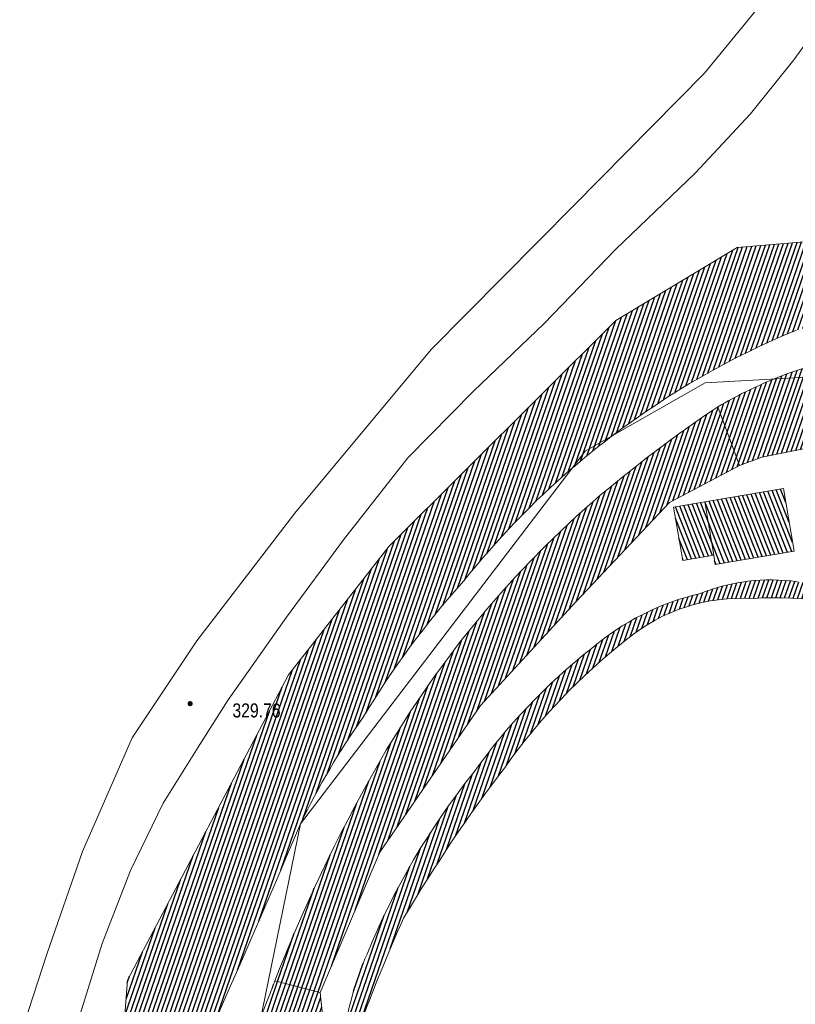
# Model space of a CAD drawing. Header units: metres. Extents: x 345144 to 348639, y 5629211 to 5635235.
# Tile 716 of 1056: x 346451 to 346488, y 5630619 to 5630666. Entities that reach past the tile are written whole.
import ezdxf

# ---------------------------------------------------------------- set-up
doc = ezdxf.new("R2010")
doc.units = ezdxf.units.M
doc.header["$MEASUREMENT"] = 0
for name, color, linetype in [('028 Geländeform', 7, 'Continuous'), ('028 Geländeform Ausg.', 7, 'Continuous'), ('081-083 Topographie', 7, 'Continuous'), ('AX Flurstück', 7, 'Continuous'), ('AX Gebäude', 7, 'Continuous'), ('Definitionslinie', 7, 'Continuous')]:
    doc.layers.add(name, color=color, linetype=linetype)
doc.styles.add('ARIAL', font='arial.ttf', dxfattribs={"height": 1})
pattern_1 = [(250.9552151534, (0, 0), (0.1890527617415, -0.065261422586), [])]
pattern_2 = [(111.5294117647, (0, 0), (-0.186045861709, -0.07339575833), [])]

# ---------------------------------------------------------------- blocks, each defined once
blk = doc.blocks.new('alk_043x_nrw')
h = blk.add_hatch(color=7)
edge = h.paths.add_edge_path(flags=0)
edge.add_arc((0, 0), 1, 180, 360, ccw=False)
edge.add_arc((0, 0), 1, 0, 180, ccw=False)

msp = doc.modelspace()

# ---------------------------------------------------------------- hatches: boundary and pattern name
at = {"layer": '028 Geländeform', "true_color": 0xb27500}
h = msp.add_hatch(dxfattribs=at)
h.set_pattern_fill('_USER', color=44, scale=0.2, angle=250.9552152, style=0, pattern_type=0)
h.set_pattern_definition(pattern_1)
h.paths.add_polyline_path([(346485.449, 5630655.077), (346492.268, 5630655.654), (346492.268, 5630655.654), (346498.075, 5630653.539), (346498.075, 5630653.539), (346497.914, 5630651.973), (346497.914, 5630651.973), (346497.304625, 5630652.021625), (346496.697531, 5630652.044703), (346496.090438, 5630652.067781), (346495.485625, 5630652.065313), (346494.880812, 5630652.062844), (346494.278281, 5630652.034828), (346493.67575, 5630652.006813), (346493.0755, 5630651.95325), (346492.47525, 5630651.899688), (346491.877281, 5630651.820578), (346491.279313, 5630651.741469), (346490.683625, 5630651.636813), (346490.087938, 5630651.532156), (346489.494531, 5630651.401953), (346488.901125, 5630651.27175), (346488.31, 5630651.116), (346488.31, 5630651.116), (346487.715625, 5630650.8695), (346487.131484, 5630650.605188), (346486.547344, 5630650.340875), (346485.973437, 5630650.05875), (346485.399531, 5630649.776625), (346484.835859, 5630649.476688), (346484.272188, 5630649.17675), (346483.71875, 5630648.859), (346483.165313, 5630648.54125), (346482.622109, 5630648.205688), (346482.078906, 5630647.870125), (346481.545937, 5630647.51675), (346481.012969, 5630647.163375), (346480.490234, 5630646.792188), (346479.9675, 5630646.421), (346479.455, 5630646.032), (346479.455, 5630646.032), (346479.333625, 5630645.939875), (346479.212969, 5630645.846859), (346479.092313, 5630645.753844), (346478.972375, 5630645.659937), (346478.852438, 5630645.566031), (346478.733219, 5630645.471234), (346478.614, 5630645.376438), (346478.4955, 5630645.28075), (346478.377, 5630645.185063), (346478.259219, 5630645.088484), (346478.141438, 5630644.991906), (346478.024375, 5630644.894438), (346477.907313, 5630644.796969), (346477.790969, 5630644.698609), (346477.674625, 5630644.60025), (346477.559, 5630644.501), (346477.559, 5630644.501), (346477.200375, 5630644.192625), (346476.849781, 5630643.876547), (346476.499188, 5630643.560469), (346476.156625, 5630643.236688), (346475.814063, 5630642.912906), (346475.479531, 5630642.581422), (346475.145, 5630642.249938), (346474.8185, 5630641.91075), (346474.492, 5630641.571563), (346474.173531, 5630641.224672), (346473.855063, 5630640.877781), (346473.544625, 5630640.523187), (346473.234187, 5630640.168594), (346472.931781, 5630639.806297), (346472.629375, 5630639.444), (346472.335, 5630639.074), (346472.335, 5630639.074), (346471.9945, 5630638.69425), (346471.663672, 5630638.307359), (346471.332844, 5630637.920469), (346471.011688, 5630637.526438), (346470.690531, 5630637.132406), (346470.379047, 5630636.731234), (346470.067563, 5630636.330062), (346469.76575, 5630635.92175), (346469.463938, 5630635.513438), (346469.171797, 5630635.097984), (346468.879656, 5630634.682531), (346468.597188, 5630634.259938), (346468.314719, 5630633.837344), (346468.041922, 5630633.407609), (346467.769125, 5630632.977875), (346467.506, 5630632.541), (346467.506, 5630632.541), (346467.291375, 5630632.236125), (346467.083328, 5630631.927375), (346466.875281, 5630631.618625), (346466.673812, 5630631.306), (346466.472344, 5630630.993375), (346466.277453, 5630630.676875), (346466.082563, 5630630.360375), (346465.89425, 5630630.04), (346465.705938, 5630629.719625), (346465.524203, 5630629.395375), (346465.342469, 5630629.071125), (346465.167313, 5630628.743), (346464.992156, 5630628.414875), (346464.823578, 5630628.082875), (346464.655, 5630627.750875), (346464.493, 5630627.415), (346464.493, 5630627.415), (346464.16225, 5630626.636125), (346463.829609, 5630625.858078), (346463.496969, 5630625.080031), (346463.162438, 5630624.302813), (346462.827906, 5630623.525594), (346462.491484, 5630622.749203), (346462.155063, 5630621.972813), (346461.81675, 5630621.19725), (346461.478438, 5630620.421688), (346461.138234, 5630619.646953), (346460.798031, 5630618.872219), (346460.455938, 5630618.098313), (346460.113844, 5630617.324406), (346459.769859, 5630616.551328), (346459.425875, 5630615.77825), (346459.08, 5630615.006), (346459.08, 5630615.006), (346458.96575, 5630614.752875), (346458.867594, 5630614.496734), (346458.769438, 5630614.240594), (346458.687375, 5630613.981438), (346458.605313, 5630613.722281), (346458.539344, 5630613.460109), (346458.473375, 5630613.197938), (346458.4235, 5630612.93275), (346458.373625, 5630612.667563), (346458.339844, 5630612.399359), (346458.306063, 5630612.131156), (346458.288375, 5630611.859938), (346458.270688, 5630611.588719), (346458.269094, 5630611.314484), (346458.2675, 5630611.04025), (346458.282, 5630610.763), (346458.282, 5630610.763), (346456.434, 5630609.977), (346456.434, 5630609.977), (346455.618, 5630612.362), (346455.618, 5630612.362), (346456.188, 5630619.918), (346456.188, 5630619.918), (346463.925, 5630634.566), (346463.925, 5630634.566), (346468.75, 5630640.744), (346468.75, 5630640.744), (346479.628, 5630651.571), (346479.628, 5630651.571)], flags=0)
h = msp.add_hatch(dxfattribs=at)
h.set_pattern_fill('_USER', color=44, scale=0.2, angle=250.9552152, style=0, pattern_type=0)
h.set_pattern_definition(pattern_1)
h.paths.add_polyline_path([(346487.23, 5630648.769), (346487.5135, 5630648.884125), (346487.799438, 5630648.990313), (346488.085375, 5630649.0965), (346488.37375, 5630649.19375), (346488.662125, 5630649.291), (346488.952938, 5630649.379313), (346489.24375, 5630649.467625), (346489.537, 5630649.547), (346489.83025, 5630649.626375), (346490.125938, 5630649.696812), (346490.421625, 5630649.76725), (346490.71975, 5630649.82875), (346491.017875, 5630649.89025), (346491.318438, 5630649.942813), (346491.619, 5630649.995375), (346491.922, 5630650.039), (346491.922, 5630650.039), (346492.284125, 5630650.08825), (346492.646531, 5630650.128063), (346493.008938, 5630650.167875), (346493.371625, 5630650.19825), (346493.734313, 5630650.228625), (346494.097281, 5630650.249563), (346494.46025, 5630650.2705), (346494.8235, 5630650.282), (346495.18675, 5630650.2935), (346495.550281, 5630650.295563), (346495.913813, 5630650.297625), (346496.277625, 5630650.29025), (346496.641438, 5630650.282875), (346497.005531, 5630650.266063), (346497.369625, 5630650.24925), (346497.734, 5630650.223), (346497.734, 5630650.223), (346497.513, 5630648.079), (346497.513, 5630648.079), (346497.318, 5630646.18), (346497.318, 5630646.18), (346497.244, 5630645.426), (346497.244, 5630645.426), (346491.356, 5630645.664), (346491.356, 5630645.664), (346489.682, 5630645.623), (346489.682, 5630645.623), (346486.645, 5630645.014), (346486.645, 5630645.014), (346485.572, 5630644.607), (346485.572, 5630644.607), (346484.531, 5630647.429), (346484.531, 5630647.429), (346484.693375, 5630647.5255), (346484.857328, 5630647.618813), (346485.021281, 5630647.712125), (346485.186813, 5630647.80225), (346485.352344, 5630647.892375), (346485.519453, 5630647.979313), (346485.686563, 5630648.06625), (346485.85525, 5630648.15), (346486.023938, 5630648.23375), (346486.194203, 5630648.314313), (346486.364469, 5630648.394875), (346486.536313, 5630648.47225), (346486.708156, 5630648.549625), (346486.881578, 5630648.623813), (346487.055, 5630648.698)], flags=0)
h = msp.add_hatch(dxfattribs=at)
h.set_pattern_fill('_USER', color=44, scale=0.2, angle=250.9552152, style=0, pattern_type=0)
h.set_pattern_definition(pattern_1)
h.paths.add_polyline_path([(346484.531, 5630647.429), (346485.572, 5630644.607), (346485.572, 5630644.607), (346482.201, 5630642.837), (346482.201, 5630642.837), (346477.733, 5630638.081), (346477.733, 5630638.081), (346473.135, 5630633.094), (346473.135, 5630633.094), (346468.298, 5630626.062), (346468.298, 5630626.062), (346465.439, 5630619.323), (346465.439, 5630619.323), (346463.265, 5630619.881), (346463.265, 5630619.881), (346463.52075, 5630620.54025), (346463.788297, 5630621.193891), (346464.055844, 5630621.847531), (346464.335188, 5630622.495563), (346464.614531, 5630623.143594), (346464.905672, 5630623.786016), (346465.196812, 5630624.428438), (346465.49975, 5630625.06525), (346465.802687, 5630625.702063), (346466.117422, 5630626.333266), (346466.432156, 5630626.964469), (346466.758687, 5630627.590063), (346467.085219, 5630628.215656), (346467.423547, 5630628.835641), (346467.761875, 5630629.455625), (346468.112, 5630630.07), (346468.112, 5630630.07), (346468.628125, 5630630.980125), (346469.177953, 5630631.862844), (346469.727781, 5630632.745562), (346470.311313, 5630633.600875), (346470.894844, 5630634.456188), (346471.512078, 5630635.284094), (346472.129312, 5630636.112), (346472.78025, 5630636.9125), (346473.431187, 5630637.713), (346474.115828, 5630638.486094), (346474.800469, 5630639.259187), (346475.518812, 5630640.004875), (346476.237156, 5630640.750563), (346476.989203, 5630641.468844), (346477.74125, 5630642.187125), (346478.527, 5630642.878), (346478.527, 5630642.878), (346478.8855, 5630643.184625), (346479.248188, 5630643.485703), (346479.610875, 5630643.786781), (346479.97775, 5630644.082313), (346480.344625, 5630644.377844), (346480.715687, 5630644.667828), (346481.08675, 5630644.957813), (346481.462, 5630645.24225), (346481.83725, 5630645.526688), (346482.216688, 5630645.805578), (346482.596125, 5630646.084469), (346482.97975, 5630646.357813), (346483.363375, 5630646.631156), (346483.751187, 5630646.898953), (346484.139, 5630647.16675)], flags=0)
h = msp.add_hatch(dxfattribs=at)
h.set_pattern_fill('_USER', color=44, scale=0.2, angle=250.9552152, style=0, pattern_type=0)
h.set_pattern_definition(pattern_1)
h.paths.add_polyline_path([(346493.308, 5630637.109), (346492.88075, 5630637.27775), (346492.449609, 5630637.421797), (346492.018469, 5630637.565844), (346491.583438, 5630637.685188), (346491.148406, 5630637.804531), (346490.709484, 5630637.899172), (346490.270563, 5630637.993813), (346489.82775, 5630638.06375), (346489.384938, 5630638.133688), (346488.938234, 5630638.178922), (346488.491531, 5630638.224156), (346488.040938, 5630638.244687), (346487.590344, 5630638.265219), (346487.135859, 5630638.261047), (346486.681375, 5630638.256875), (346486.223, 5630638.228), (346486.223, 5630638.228), (346485.796, 5630638.24975), (346485.380781, 5630638.235266), (346484.965563, 5630638.220781), (346484.562125, 5630638.170062), (346484.158688, 5630638.119344), (346483.767031, 5630638.032391), (346483.375375, 5630637.945437), (346482.9955, 5630637.82225), (346482.615625, 5630637.699062), (346482.247531, 5630637.539641), (346481.879438, 5630637.380219), (346481.523125, 5630637.184563), (346481.166813, 5630636.988906), (346480.822281, 5630636.757016), (346480.47775, 5630636.525125), (346480.145, 5630636.257), (346480.145, 5630636.257), (346479.726875, 5630635.928), (346479.322422, 5630635.585984), (346478.917969, 5630635.243969), (346478.527188, 5630634.888937), (346478.136406, 5630634.533906), (346477.759297, 5630634.165859), (346477.382188, 5630633.797812), (346477.01875, 5630633.41675), (346476.655313, 5630633.035688), (346476.305547, 5630632.641609), (346475.955781, 5630632.247531), (346475.619688, 5630631.840438), (346475.283594, 5630631.433344), (346474.961172, 5630631.013234), (346474.63875, 5630630.593125), (346474.33, 5630630.16), (346474.33, 5630630.16), (346473.998, 5630629.723125), (346473.672625, 5630629.281828), (346473.34725, 5630628.840531), (346473.0285, 5630628.394813), (346472.70975, 5630627.949094), (346472.397625, 5630627.498953), (346472.0855, 5630627.048812), (346471.78, 5630626.59425), (346471.4745, 5630626.139688), (346471.175625, 5630625.680703), (346470.87675, 5630625.221719), (346470.5845, 5630624.758313), (346470.29225, 5630624.294906), (346470.006625, 5630623.827078), (346469.721, 5630623.35925), (346469.442, 5630622.887), (346469.442, 5630622.887), (346469.3065, 5630622.58425), (346469.1735, 5630622.280453), (346469.0405, 5630621.976656), (346468.91, 5630621.671813), (346468.7795, 5630621.366969), (346468.6515, 5630621.061078), (346468.5235, 5630620.755187), (346468.398, 5630620.44825), (346468.2725, 5630620.141312), (346468.1495, 5630619.833328), (346468.0265, 5630619.525344), (346467.906, 5630619.216313), (346467.7855, 5630618.907281), (346467.6675, 5630618.597203), (346467.5495, 5630618.287125), (346467.434, 5630617.976), (346467.434, 5630617.976), (346467.419125, 5630617.77975), (346467.40725, 5630617.583438), (346467.395375, 5630617.387125), (346467.3865, 5630617.19075), (346467.377625, 5630616.994375), (346467.37175, 5630616.797938), (346467.365875, 5630616.6015), (346467.363, 5630616.405), (346467.360125, 5630616.2085), (346467.36025, 5630616.011938), (346467.360375, 5630615.815375), (346467.3635, 5630615.61875), (346467.366625, 5630615.422125), (346467.37275, 5630615.225438), (346467.378875, 5630615.02875), (346467.388, 5630614.832), (346467.388, 5630614.832), (346467.376375, 5630614.361625), (346467.401656, 5630613.903125), (346467.426938, 5630613.444625), (346467.489125, 5630612.998), (346467.551312, 5630612.551375), (346467.650406, 5630612.116625), (346467.7495, 5630611.681875), (346467.8855, 5630611.259), (346468.0215, 5630610.836125), (346468.194406, 5630610.425125), (346468.367312, 5630610.014125), (346468.577125, 5630609.615), (346468.786938, 5630609.215875), (346469.033656, 5630608.828625), (346469.280375, 5630608.441375), (346469.564, 5630608.066), (346469.564, 5630608.066), (346469.854125, 5630607.63), (346470.138984, 5630607.190828), (346470.423844, 5630606.751656), (346470.703438, 5630606.309313), (346470.983031, 5630605.866969), (346471.257359, 5630605.421453), (346471.531687, 5630604.975938), (346471.80075, 5630604.52725), (346472.069813, 5630604.078563), (346472.333609, 5630603.626703), (346472.597406, 5630603.174844), (346472.855938, 5630602.719813), (346473.114469, 5630602.264781), (346473.367734, 5630601.806578), (346473.621, 5630601.348375), (346473.869, 5630600.887), (346473.869, 5630600.887), (346474.111, 5630600.44375), (346474.365828, 5630600.009781), (346474.620656, 5630599.575813), (346474.888313, 5630599.151125), (346475.155969, 5630598.726438), (346475.436453, 5630598.311031), (346475.716938, 5630597.895625), (346476.01025, 5630597.4895), (346476.303563, 5630597.083375), (346476.609703, 5630596.686531), (346476.915844, 5630596.289687), (346477.234813, 5630595.902125), (346477.553781, 5630595.514563), (346477.885578, 5630595.136281), (346478.217375, 5630594.758), (346478.562, 5630594.389), (346478.562, 5630594.389), (346478.234375, 5630594.593375), (346477.921688, 5630594.812859), (346477.609, 5630595.032344), (346477.31125, 5630595.266938), (346477.0135, 5630595.501531), (346476.730688, 5630595.751234), (346476.447875, 5630596.000938), (346476.18, 5630596.26575), (346475.912125, 5630596.530563), (346475.659188, 5630596.810484), (346475.40625, 5630597.090406), (346475.16825, 5630597.385438), (346474.93025, 5630597.680469), (346474.707187, 5630597.990609), (346474.484125, 5630598.30075), (346474.276, 5630598.626), (346474.276, 5630598.626), (346473.860875, 5630599.148), (346473.460047, 5630599.679156), (346473.059219, 5630600.210313), (346472.672688, 5630600.750625), (346472.286156, 5630601.290938), (346471.913922, 5630601.840406), (346471.541687, 5630602.389875), (346471.18375, 5630602.9485), (346470.825812, 5630603.507125), (346470.482172, 5630604.074906), (346470.138531, 5630604.642687), (346469.809188, 5630605.219625), (346469.479844, 5630605.796563), (346469.164797, 5630606.382656), (346468.84975, 5630606.96875), (346468.549, 5630607.564), (346468.549, 5630607.564), (346468.41375, 5630607.79625), (346468.288781, 5630608.032406), (346468.163813, 5630608.268563), (346468.049125, 5630608.508625), (346467.934438, 5630608.748688), (346467.830031, 5630608.992656), (346467.725625, 5630609.236625), (346467.6315, 5630609.4845), (346467.537375, 5630609.732375), (346467.453531, 5630609.984156), (346467.369688, 5630610.235938), (346467.296125, 5630610.491625), (346467.222563, 5630610.747313), (346467.159281, 5630611.006906), (346467.096, 5630611.2665), (346467.043, 5630611.53), (346467.043, 5630611.53), (346466.956375, 5630611.892875), (346466.884594, 5630612.256859), (346466.812813, 5630612.620844), (346466.755875, 5630612.985938), (346466.698938, 5630613.351031), (346466.656844, 5630613.717234), (346466.61475, 5630614.083438), (346466.5875, 5630614.45075), (346466.56025, 5630614.818062), (346466.547844, 5630615.186484), (346466.535438, 5630615.554906), (346466.537875, 5630615.924438), (346466.540313, 5630616.293969), (346466.557594, 5630616.664609), (346466.574875, 5630617.03525), (346466.607, 5630617.407), (346466.607, 5630617.407), (346466.64375, 5630617.650875), (346466.688203, 5630617.892531), (346466.732656, 5630618.134188), (346466.784813, 5630618.373625), (346466.836969, 5630618.613063), (346466.896828, 5630618.850281), (346466.956688, 5630619.0875), (346467.02425, 5630619.3225), (346467.091813, 5630619.5575), (346467.167078, 5630619.790281), (346467.242344, 5630620.023063), (346467.325313, 5630620.253625), (346467.408281, 5630620.484188), (346467.498953, 5630620.712531), (346467.589625, 5630620.940875), (346467.688, 5630621.167), (346467.688, 5630621.167), (346467.929, 5630621.755125), (346468.189391, 5630622.331844), (346468.449781, 5630622.908563), (346468.729563, 5630623.473875), (346469.009344, 5630624.039188), (346469.308516, 5630624.593094), (346469.607688, 5630625.147), (346469.92625, 5630625.6895), (346470.244813, 5630626.232), (346470.582766, 5630626.763094), (346470.920719, 5630627.294188), (346471.278063, 5630627.813875), (346471.635406, 5630628.333563), (346472.012141, 5630628.841844), (346472.388875, 5630629.350125), (346472.785, 5630629.847), (346472.785, 5630629.847), (346473.0855, 5630630.2705), (346473.399266, 5630630.681438), (346473.713031, 5630631.092375), (346474.040063, 5630631.49075), (346474.367094, 5630631.889125), (346474.707391, 5630632.274937), (346475.047688, 5630632.66075), (346475.40125, 5630633.034), (346475.754813, 5630633.40725), (346476.121641, 5630633.767938), (346476.488469, 5630634.128625), (346476.868563, 5630634.47675), (346477.248656, 5630634.824875), (346477.642016, 5630635.160438), (346478.035375, 5630635.496), (346478.442, 5630635.819), (346478.442, 5630635.819), (346478.728625, 5630636.0615), (346479.025047, 5630636.284672), (346479.321469, 5630636.507844), (346479.627688, 5630636.711688), (346479.933906, 5630636.915531), (346480.249922, 5630637.100047), (346480.565938, 5630637.284563), (346480.89175, 5630637.44975), (346481.217563, 5630637.614938), (346481.553172, 5630637.760797), (346481.888781, 5630637.906656), (346482.234188, 5630638.033188), (346482.579594, 5630638.159719), (346482.934797, 5630638.266922), (346483.29, 5630638.374125), (346483.655, 5630638.462), (346483.655, 5630638.462), (346483.939125, 5630638.575), (346484.225594, 5630638.668625), (346484.512063, 5630638.76225), (346484.800875, 5630638.8365), (346485.089688, 5630638.91075), (346485.380844, 5630638.965625), (346485.672, 5630639.0205), (346485.9655, 5630639.056), (346486.259, 5630639.0915), (346486.554844, 5630639.107625), (346486.850688, 5630639.12375), (346487.148875, 5630639.1205), (346487.447063, 5630639.11725), (346487.747594, 5630639.094625), (346488.048125, 5630639.072), (346488.351, 5630639.03), (346488.351, 5630639.03), (346488.859625, 5630639.00925), (346489.354, 5630638.950922), (346489.848375, 5630638.892594), (346490.3285, 5630638.796688), (346490.808625, 5630638.700781), (346491.2745, 5630638.567297), (346491.740375, 5630638.433813), (346492.192, 5630638.26275), (346492.643625, 5630638.091688), (346493.081, 5630637.883047), (346493.518375, 5630637.674406), (346493.9415, 5630637.428188), (346494.364625, 5630637.181969), (346494.7735, 5630636.898172), (346495.182375, 5630636.614375), (346495.577, 5630636.293), (346495.577, 5630636.293), (346495.437875, 5630636.351375), (346495.298078, 5630636.407906), (346495.158281, 5630636.464438), (346495.017813, 5630636.519125), (346494.877344, 5630636.573813), (346494.736203, 5630636.626656), (346494.595063, 5630636.6795), (346494.45325, 5630636.7305), (346494.311438, 5630636.7815), (346494.168953, 5630636.830656), (346494.026469, 5630636.879812), (346493.883312, 5630636.927125), (346493.740156, 5630636.974437), (346493.596328, 5630637.019906), (346493.4525, 5630637.065375)], flags=0)
h = msp.add_hatch(dxfattribs=at)
h.set_pattern_fill('_USER', color=44, scale=0.2, angle=250.9552152, style=0, pattern_type=0)
h.set_pattern_definition(pattern_1)
h.paths.add_polyline_path([(346462.604, 5630618.191), (346462.637125, 5630618.271875), (346462.669984, 5630618.352891), (346462.702844, 5630618.433906), (346462.735438, 5630618.515063), (346462.768031, 5630618.596219), (346462.800359, 5630618.677516), (346462.832688, 5630618.758813), (346462.86475, 5630618.84025), (346462.896812, 5630618.921688), (346462.928609, 5630619.003266), (346462.960406, 5630619.084844), (346462.991938, 5630619.166563), (346463.023469, 5630619.248281), (346463.054734, 5630619.330141), (346463.086, 5630619.412), (346463.117, 5630619.494), (346463.117, 5630619.494), (346463.126, 5630619.51825), (346463.135063, 5630619.542484), (346463.144125, 5630619.566719), (346463.15325, 5630619.590938), (346463.162375, 5630619.615156), (346463.171563, 5630619.639359), (346463.18075, 5630619.663563), (346463.19, 5630619.68775), (346463.19925, 5630619.711938), (346463.208563, 5630619.736109), (346463.217875, 5630619.760281), (346463.22725, 5630619.784438), (346463.236625, 5630619.808594), (346463.246063, 5630619.832734), (346463.2555, 5630619.856875), (346463.265, 5630619.881), (346463.265, 5630619.881), (346465.439, 5630619.323), (346465.439, 5630619.323), (346466.646, 5630607.778), (346466.646, 5630607.778), (346466.889, 5630607.293), (346466.889, 5630607.293), (346463.934, 5630605.491), (346463.934, 5630605.491), (346463.738125, 5630605.77525), (346463.544672, 5630606.061047), (346463.351219, 5630606.346844), (346463.160188, 5630606.634188), (346462.969156, 5630606.921531), (346462.780547, 5630607.210422), (346462.591938, 5630607.499313), (346462.40575, 5630607.78975), (346462.219563, 5630608.080188), (346462.035797, 5630608.372172), (346461.852031, 5630608.664156), (346461.670688, 5630608.957688), (346461.489344, 5630609.251219), (346461.310422, 5630609.546297), (346461.1315, 5630609.841375), (346460.955, 5630610.138), (346460.955, 5630610.138), (346460.944375, 5630610.156), (346460.933766, 5630610.173984), (346460.923156, 5630610.191969), (346460.912563, 5630610.209938), (346460.901969, 5630610.227906), (346460.891391, 5630610.245859), (346460.880813, 5630610.263812), (346460.87025, 5630610.28175), (346460.859687, 5630610.299687), (346460.849141, 5630610.317609), (346460.838594, 5630610.335531), (346460.828063, 5630610.353437), (346460.817531, 5630610.371344), (346460.807016, 5630610.389234), (346460.7965, 5630610.407125), (346460.786, 5630610.425), (346460.786, 5630610.425), (346460.715125, 5630610.601625), (346460.658016, 5630610.779453), (346460.600906, 5630610.957281), (346460.557563, 5630611.136313), (346460.514219, 5630611.315344), (346460.484641, 5630611.495578), (346460.455062, 5630611.675813), (346460.43925, 5630611.85725), (346460.423438, 5630612.038688), (346460.421391, 5630612.221328), (346460.419344, 5630612.403969), (346460.431063, 5630612.587813), (346460.442781, 5630612.771656), (346460.468266, 5630612.956703), (346460.49375, 5630613.14175), (346460.533, 5630613.328), (346460.533, 5630613.328), (346460.547, 5630613.395375), (346460.562813, 5630613.462156), (346460.578625, 5630613.528938), (346460.59625, 5630613.595125), (346460.613875, 5630613.661313), (346460.633313, 5630613.726906), (346460.65275, 5630613.7925), (346460.674, 5630613.8575), (346460.69525, 5630613.9225), (346460.718313, 5630613.986906), (346460.741375, 5630614.051313), (346460.76625, 5630614.115125), (346460.791125, 5630614.178938), (346460.817813, 5630614.242156), (346460.8445, 5630614.305375), (346460.873, 5630614.368), (346460.873, 5630614.368), (346460.99025, 5630614.60275), (346461.105234, 5630614.838547), (346461.220219, 5630615.074344), (346461.332938, 5630615.311188), (346461.445656, 5630615.548031), (346461.556109, 5630615.785922), (346461.666563, 5630616.023813), (346461.77475, 5630616.26275), (346461.882938, 5630616.501688), (346461.988859, 5630616.741672), (346462.094781, 5630616.981656), (346462.198438, 5630617.222688), (346462.302094, 5630617.463719), (346462.403484, 5630617.705797), (346462.504875, 5630617.947875)], flags=0)
at = {"layer": 'AX Gebäude', "true_color": 0x4f4f4f}
h = msp.add_hatch(dxfattribs=at)
h.set_pattern_fill('_USER', color=251, scale=0.2, angle=111.5294118, style=0, pattern_type=0)
h.set_pattern_definition(pattern_2)
h.paths.add_polyline_path([(346483.897, 5630642.869), (346487.675, 5630643.509), (346488.184, 5630640.499), (346484.407, 5630639.859), (346484.33, 5630640.307)], flags=0)
h = msp.add_hatch(dxfattribs=at)
h.set_pattern_fill('_USER', color=251, scale=0.2, angle=111.5294118, style=0, pattern_type=0)
h.set_pattern_definition(pattern_2)
h.paths.add_polyline_path([(346484.33, 5630640.307), (346482.842, 5630640.056), (346482.407, 5630642.616), (346483.897, 5630642.869)], flags=0)

# ---------------------------------------------------------------- linework, layer by layer
at = {"layer": '081-083 Topographie', "color": 7, "linetype": 'Continuous', "lineweight": 5, "flags": 128}
for points in [[(346488.108, 5630668.61), (346483.89, 5630663.435), (346483.89, 5630663.435), (346477.616, 5630657.093), (346477.616, 5630657.093), (346470.759, 5630650.187), (346470.759, 5630650.187), (346464.217, 5630642.333), (346464.217, 5630642.333), (346459.511, 5630636.201), (346459.511, 5630636.201), (346456.406, 5630631.546), (346456.406, 5630631.546), (346454.034, 5630626.096), (346454.034, 5630626.096), (346452.315, 5630621.157), (346452.315, 5630621.157), (346451.014, 5630617.187)], [(346453.533, 5630617.054), (346454.969, 5630621.681), (346454.969, 5630621.681), (346456.334, 5630625.181), (346456.334, 5630625.181), (346457.907, 5630628.408), (346457.907, 5630628.408), (346459.66, 5630631.227), (346459.66, 5630631.227), (346461.02, 5630633.361), (346461.02, 5630633.361), (346463.816, 5630637.331), (346463.816, 5630637.331), (346466.553, 5630641.052), (346466.553, 5630641.052), (346469.648, 5630644.984), (346469.648, 5630644.984), (346472.797, 5630648.186), (346472.797, 5630648.186), (346476.184, 5630651.434), (346476.184, 5630651.434), (346479.615, 5630654.974), (346479.615, 5630654.974), (346483.44, 5630658.64), (346483.44, 5630658.64), (346486.096, 5630661.495), (346486.096, 5630661.495), (346488.176, 5630664.076), (346488.176, 5630664.076), (346490.978, 5630667.949)]]:
    msp.add_lwpolyline(points, dxfattribs=at)
at = {"layer": 'AX Flurstück', "color": 8, "linetype": 'Continuous', "lineweight": 13, "true_color": 0x808080, "flags": 128}
for points in [[(346494.328, 5630571.514), (346476.816, 5630587.594), (346466.066, 5630601.497), (346460.7, 5630608.888), (346464.493, 5630627.415), (346478.167, 5630645.295), (346483.921, 5630648.585), (346493.927, 5630649.139), (346501.673, 5630646.866), (346506.431, 5630644.531), (346509.7, 5630642.492), (346513.1, 5630643.259), (346513.68, 5630649.17), (346514.365, 5630654.953), (346521.147, 5630660.834)], [(346521.147, 5630660.834), (346514.365, 5630654.953), (346513.68, 5630649.17), (346513.1, 5630643.259), (346509.7, 5630642.492), (346506.431, 5630644.531), (346501.673, 5630646.866), (346493.927, 5630649.139), (346483.921, 5630648.585), (346478.167, 5630645.295), (346464.493, 5630627.415), (346460.7, 5630608.888), (346466.066, 5630601.497), (346476.816, 5630587.594), (346494.328, 5630571.514)]]:
    msp.add_lwpolyline(points, dxfattribs=at)
at = {"layer": 'AX Gebäude', "color": 7, "linetype": 'Continuous', "lineweight": 5, "flags": 128}
for points in [[(346483.897, 5630642.869), (346487.675, 5630643.509), (346488.184, 5630640.499), (346484.407, 5630639.859), (346484.33, 5630640.307), (346483.897, 5630642.869)], [(346484.33, 5630640.307), (346482.842, 5630640.056), (346482.407, 5630642.616), (346483.897, 5630642.869), (346484.33, 5630640.307)]]:
    msp.add_lwpolyline(points, dxfattribs=at)
at = {"layer": 'Definitionslinie', "color": 7, "linetype": 'Continuous', "lineweight": 5, "flags": 128}
for points in [[(346483.89, 5630663.435), (346488.108, 5630668.61)], [(346488.176, 5630664.076), (346490.978, 5630667.949)], [(346486.096, 5630661.495), (346488.176, 5630664.076)], [(346477.616, 5630657.093), (346483.89, 5630663.435)], [(346483.44, 5630658.64), (346486.096, 5630661.495)], [(346479.615, 5630654.974), (346483.44, 5630658.64)], [(346470.759, 5630650.187), (346477.616, 5630657.093)], [(346476.184, 5630651.434), (346479.615, 5630654.974)], [(346472.797, 5630648.186), (346476.184, 5630651.434)], [(346464.217, 5630642.333), (346470.759, 5630650.187)], [(346469.648, 5630644.984), (346472.797, 5630648.186)], [(346466.553, 5630641.052), (346469.648, 5630644.984)], [(346459.511, 5630636.201), (346464.217, 5630642.333)], [(346463.816, 5630637.331), (346466.553, 5630641.052)], [(346461.02, 5630633.361), (346463.816, 5630637.331)], [(346456.406, 5630631.546), (346459.511, 5630636.201)], [(346459.66, 5630631.227), (346461.02, 5630633.361)], [(346454.034, 5630626.096), (346456.406, 5630631.546)], [(346457.907, 5630628.408), (346459.66, 5630631.227)], [(346456.334, 5630625.181), (346457.907, 5630628.408)], [(346452.315, 5630621.157), (346454.034, 5630626.096)], [(346454.969, 5630621.681), (346456.334, 5630625.181)], [(346453.533, 5630617.054), (346454.969, 5630621.681)], [(346451.014, 5630617.187), (346452.315, 5630621.157)]]:
    msp.add_lwpolyline(points, dxfattribs=at)
at = {"layer": 'Definitionslinie', "color": 44, "linetype": 'Continuous', "lineweight": 5, "true_color": 0xb27500, "flags": 128}
for points in [[(346485.449, 5630655.077), (346492.268, 5630655.654)], [(346479.628, 5630651.571), (346485.449, 5630655.077)], [(346468.75, 5630640.744), (346479.628, 5630651.571)], [(346479.455, 5630646.032), (346479.9675, 5630646.421), (346480.490234, 5630646.792188), (346481.012969, 5630647.163375), (346481.545937, 5630647.51675), (346482.078906, 5630647.870125), (346482.622109, 5630648.205688), (346483.165313, 5630648.54125), (346483.71875, 5630648.859), (346484.272188, 5630649.17675), (346484.835859, 5630649.476688), (346485.399531, 5630649.776625), (346485.973437, 5630650.05875), (346486.547344, 5630650.340875), (346487.131484, 5630650.605188), (346487.715625, 5630650.8695), (346488.31, 5630651.116)], [(346487.23, 5630648.769), (346487.5135, 5630648.884125), (346487.799438, 5630648.990313), (346488.085375, 5630649.0965), (346488.37375, 5630649.19375), (346488.662125, 5630649.291), (346488.952938, 5630649.379313), (346489.24375, 5630649.467625), (346489.537, 5630649.547), (346489.83025, 5630649.626375), (346490.125938, 5630649.696812), (346490.421625, 5630649.76725), (346490.71975, 5630649.82875), (346491.017875, 5630649.89025), (346491.318438, 5630649.942813), (346491.619, 5630649.995375), (346491.922, 5630650.039)], [(346484.531, 5630647.429), (346484.693375, 5630647.5255), (346484.857328, 5630647.618813), (346485.021281, 5630647.712125), (346485.186813, 5630647.80225), (346485.352344, 5630647.892375), (346485.519453, 5630647.979313), (346485.686563, 5630648.06625), (346485.85525, 5630648.15), (346486.023938, 5630648.23375), (346486.194203, 5630648.314313), (346486.364469, 5630648.394875), (346486.536313, 5630648.47225), (346486.708156, 5630648.549625), (346486.881578, 5630648.623813), (346487.055, 5630648.698), (346487.23, 5630648.769)], [(346478.527, 5630642.878), (346478.8855, 5630643.184625), (346479.248188, 5630643.485703), (346479.610875, 5630643.786781), (346479.97775, 5630644.082313), (346480.344625, 5630644.377844), (346480.715687, 5630644.667828), (346481.08675, 5630644.957813), (346481.462, 5630645.24225), (346481.83725, 5630645.526688), (346482.216688, 5630645.805578), (346482.596125, 5630646.084469), (346482.97975, 5630646.357813), (346483.363375, 5630646.631156), (346483.751187, 5630646.898953), (346484.139, 5630647.16675), (346484.531, 5630647.429)], [(346484.531, 5630647.429), (346485.572, 5630644.607)], [(346484.531, 5630647.429), (346485.572, 5630644.607)], [(346477.559, 5630644.501), (346477.674625, 5630644.60025), (346477.790969, 5630644.698609), (346477.907313, 5630644.796969), (346478.024375, 5630644.894438), (346478.141438, 5630644.991906), (346478.259219, 5630645.088484), (346478.377, 5630645.185063), (346478.4955, 5630645.28075), (346478.614, 5630645.376438), (346478.733219, 5630645.471234), (346478.852438, 5630645.566031), (346478.972375, 5630645.659937), (346479.092313, 5630645.753844), (346479.212969, 5630645.846859), (346479.333625, 5630645.939875), (346479.455, 5630646.032)], [(346486.645, 5630645.014), (346489.682, 5630645.623)], [(346482.201, 5630642.837), (346485.572, 5630644.607)], [(346485.572, 5630644.607), (346486.645, 5630645.014)], [(346472.335, 5630639.074), (346472.629375, 5630639.444), (346472.931781, 5630639.806297), (346473.234187, 5630640.168594), (346473.544625, 5630640.523187), (346473.855063, 5630640.877781), (346474.173531, 5630641.224672), (346474.492, 5630641.571563), (346474.8185, 5630641.91075), (346475.145, 5630642.249938), (346475.479531, 5630642.581422), (346475.814063, 5630642.912906), (346476.156625, 5630643.236688), (346476.499188, 5630643.560469), (346476.849781, 5630643.876547), (346477.200375, 5630644.192625), (346477.559, 5630644.501)], [(346468.112, 5630630.07), (346468.628125, 5630630.980125), (346469.177953, 5630631.862844), (346469.727781, 5630632.745562), (346470.311313, 5630633.600875), (346470.894844, 5630634.456188), (346471.512078, 5630635.284094), (346472.129312, 5630636.112), (346472.78025, 5630636.9125), (346473.431187, 5630637.713), (346474.115828, 5630638.486094), (346474.800469, 5630639.259187), (346475.518812, 5630640.004875), (346476.237156, 5630640.750563), (346476.989203, 5630641.468844), (346477.74125, 5630642.187125), (346478.527, 5630642.878)], [(346477.733, 5630638.081), (346482.201, 5630642.837)], [(346463.925, 5630634.566), (346468.75, 5630640.744)], [(346467.506, 5630632.541), (346467.769125, 5630632.977875), (346468.041922, 5630633.407609), (346468.314719, 5630633.837344), (346468.597188, 5630634.259938), (346468.879656, 5630634.682531), (346469.171797, 5630635.097984), (346469.463938, 5630635.513438), (346469.76575, 5630635.92175), (346470.067563, 5630636.330062), (346470.379047, 5630636.731234), (346470.690531, 5630637.132406), (346471.011688, 5630637.526438), (346471.332844, 5630637.920469), (346471.663672, 5630638.307359), (346471.9945, 5630638.69425), (346472.335, 5630639.074)], [(346483.655, 5630638.462), (346483.939125, 5630638.575), (346484.225594, 5630638.668625), (346484.512063, 5630638.76225), (346484.800875, 5630638.8365), (346485.089688, 5630638.91075), (346485.380844, 5630638.965625), (346485.672, 5630639.0205), (346485.9655, 5630639.056), (346486.259, 5630639.0915), (346486.554844, 5630639.107625), (346486.850688, 5630639.12375), (346487.148875, 5630639.1205), (346487.447063, 5630639.11725), (346487.747594, 5630639.094625), (346488.048125, 5630639.072), (346488.351, 5630639.03)], [(346478.442, 5630635.819), (346478.728625, 5630636.0615), (346479.025047, 5630636.284672), (346479.321469, 5630636.507844), (346479.627688, 5630636.711688), (346479.933906, 5630636.915531), (346480.249922, 5630637.100047), (346480.565938, 5630637.284563), (346480.89175, 5630637.44975), (346481.217563, 5630637.614938), (346481.553172, 5630637.760797), (346481.888781, 5630637.906656), (346482.234188, 5630638.033188), (346482.579594, 5630638.159719), (346482.934797, 5630638.266922), (346483.29, 5630638.374125), (346483.655, 5630638.462)], [(346473.135, 5630633.094), (346477.733, 5630638.081)], [(346480.145, 5630636.257), (346480.47775, 5630636.525125), (346480.822281, 5630636.757016), (346481.166813, 5630636.988906), (346481.523125, 5630637.184563), (346481.879438, 5630637.380219), (346482.247531, 5630637.539641), (346482.615625, 5630637.699062), (346482.9955, 5630637.82225), (346483.375375, 5630637.945437), (346483.767031, 5630638.032391), (346484.158688, 5630638.119344), (346484.562125, 5630638.170062), (346484.965563, 5630638.220781), (346485.380781, 5630638.235266), (346485.796, 5630638.24975), (346486.223, 5630638.228)], [(346486.223, 5630638.228), (346486.681375, 5630638.256875), (346487.135859, 5630638.261047), (346487.590344, 5630638.265219), (346488.040938, 5630638.244687), (346488.491531, 5630638.224156), (346488.938234, 5630638.178922), (346489.384938, 5630638.133688), (346489.82775, 5630638.06375), (346490.270563, 5630637.993813), (346490.709484, 5630637.899172), (346491.148406, 5630637.804531), (346491.583438, 5630637.685188), (346492.018469, 5630637.565844), (346492.449609, 5630637.421797), (346492.88075, 5630637.27775), (346493.308, 5630637.109)], [(346474.33, 5630630.16), (346474.63875, 5630630.593125), (346474.961172, 5630631.013234), (346475.283594, 5630631.433344), (346475.619688, 5630631.840438), (346475.955781, 5630632.247531), (346476.305547, 5630632.641609), (346476.655313, 5630633.035688), (346477.01875, 5630633.41675), (346477.382188, 5630633.797812), (346477.759297, 5630634.165859), (346478.136406, 5630634.533906), (346478.527188, 5630634.888937), (346478.917969, 5630635.243969), (346479.322422, 5630635.585984), (346479.726875, 5630635.928), (346480.145, 5630636.257)], [(346472.785, 5630629.847), (346473.0855, 5630630.2705), (346473.399266, 5630630.681438), (346473.713031, 5630631.092375), (346474.040063, 5630631.49075), (346474.367094, 5630631.889125), (346474.707391, 5630632.274937), (346475.047688, 5630632.66075), (346475.40125, 5630633.034), (346475.754813, 5630633.40725), (346476.121641, 5630633.767938), (346476.488469, 5630634.128625), (346476.868563, 5630634.47675), (346477.248656, 5630634.824875), (346477.642016, 5630635.160438), (346478.035375, 5630635.496), (346478.442, 5630635.819)], [(346456.188, 5630619.918), (346463.925, 5630634.566)], [(346468.298, 5630626.062), (346473.135, 5630633.094)], [(346464.493, 5630627.415), (346464.655, 5630627.750875), (346464.823578, 5630628.082875), (346464.992156, 5630628.414875), (346465.167313, 5630628.743), (346465.342469, 5630629.071125), (346465.524203, 5630629.395375), (346465.705938, 5630629.719625), (346465.89425, 5630630.04), (346466.082563, 5630630.360375), (346466.277453, 5630630.676875), (346466.472344, 5630630.993375), (346466.673812, 5630631.306), (346466.875281, 5630631.618625), (346467.083328, 5630631.927375), (346467.291375, 5630632.236125), (346467.506, 5630632.541)], [(346463.265, 5630619.881), (346463.52075, 5630620.54025), (346463.788297, 5630621.193891), (346464.055844, 5630621.847531), (346464.335188, 5630622.495563), (346464.614531, 5630623.143594), (346464.905672, 5630623.786016), (346465.196812, 5630624.428438), (346465.49975, 5630625.06525), (346465.802687, 5630625.702063), (346466.117422, 5630626.333266), (346466.432156, 5630626.964469), (346466.758687, 5630627.590063), (346467.085219, 5630628.215656), (346467.423547, 5630628.835641), (346467.761875, 5630629.455625), (346468.112, 5630630.07)], [(346469.442, 5630622.887), (346469.721, 5630623.35925), (346470.006625, 5630623.827078), (346470.29225, 5630624.294906), (346470.5845, 5630624.758313), (346470.87675, 5630625.221719), (346471.175625, 5630625.680703), (346471.4745, 5630626.139688), (346471.78, 5630626.59425), (346472.0855, 5630627.048812), (346472.397625, 5630627.498953), (346472.70975, 5630627.949094), (346473.0285, 5630628.394813), (346473.34725, 5630628.840531), (346473.672625, 5630629.281828), (346473.998, 5630629.723125), (346474.33, 5630630.16)], [(346467.688, 5630621.167), (346467.929, 5630621.755125), (346468.189391, 5630622.331844), (346468.449781, 5630622.908563), (346468.729563, 5630623.473875), (346469.009344, 5630624.039188), (346469.308516, 5630624.593094), (346469.607688, 5630625.147), (346469.92625, 5630625.6895), (346470.244813, 5630626.232), (346470.582766, 5630626.763094), (346470.920719, 5630627.294188), (346471.278063, 5630627.813875), (346471.635406, 5630628.333563), (346472.012141, 5630628.841844), (346472.388875, 5630629.350125), (346472.785, 5630629.847)], [(346459.08, 5630615.006), (346459.425875, 5630615.77825), (346459.769859, 5630616.551328), (346460.113844, 5630617.324406), (346460.455938, 5630618.098313), (346460.798031, 5630618.872219), (346461.138234, 5630619.646953), (346461.478438, 5630620.421688), (346461.81675, 5630621.19725), (346462.155063, 5630621.972813), (346462.491484, 5630622.749203), (346462.827906, 5630623.525594), (346463.162438, 5630624.302813), (346463.496969, 5630625.080031), (346463.829609, 5630625.858078), (346464.16225, 5630626.636125), (346464.493, 5630627.415)], [(346465.439, 5630619.323), (346468.298, 5630626.062)], [(346467.434, 5630617.976), (346467.5495, 5630618.287125), (346467.6675, 5630618.597203), (346467.7855, 5630618.907281), (346467.906, 5630619.216313), (346468.0265, 5630619.525344), (346468.1495, 5630619.833328), (346468.2725, 5630620.141312), (346468.398, 5630620.44825), (346468.5235, 5630620.755187), (346468.6515, 5630621.061078), (346468.7795, 5630621.366969), (346468.91, 5630621.671813), (346469.0405, 5630621.976656), (346469.1735, 5630622.280453), (346469.3065, 5630622.58425), (346469.442, 5630622.887)], [(346466.607, 5630617.407), (346466.64375, 5630617.650875), (346466.688203, 5630617.892531), (346466.732656, 5630618.134188), (346466.784813, 5630618.373625), (346466.836969, 5630618.613063), (346466.896828, 5630618.850281), (346466.956688, 5630619.0875), (346467.02425, 5630619.3225), (346467.091813, 5630619.5575), (346467.167078, 5630619.790281), (346467.242344, 5630620.023063), (346467.325313, 5630620.253625), (346467.408281, 5630620.484188), (346467.498953, 5630620.712531), (346467.589625, 5630620.940875), (346467.688, 5630621.167)], [(346455.618, 5630612.362), (346456.188, 5630619.918)], [(346463.117, 5630619.494), (346463.126, 5630619.51825), (346463.135063, 5630619.542484), (346463.144125, 5630619.566719), (346463.15325, 5630619.590938), (346463.162375, 5630619.615156), (346463.171563, 5630619.639359), (346463.18075, 5630619.663563), (346463.19, 5630619.68775), (346463.19925, 5630619.711938), (346463.208563, 5630619.736109), (346463.217875, 5630619.760281), (346463.22725, 5630619.784438), (346463.236625, 5630619.808594), (346463.246063, 5630619.832734), (346463.2555, 5630619.856875), (346463.265, 5630619.881)], [(346463.265, 5630619.881), (346465.439, 5630619.323)], [(346463.265, 5630619.881), (346465.439, 5630619.323)], [(346462.604, 5630618.191), (346462.637125, 5630618.271875), (346462.669984, 5630618.352891), (346462.702844, 5630618.433906), (346462.735438, 5630618.515063), (346462.768031, 5630618.596219), (346462.800359, 5630618.677516), (346462.832688, 5630618.758813), (346462.86475, 5630618.84025), (346462.896812, 5630618.921688), (346462.928609, 5630619.003266), (346462.960406, 5630619.084844), (346462.991938, 5630619.166563), (346463.023469, 5630619.248281), (346463.054734, 5630619.330141), (346463.086, 5630619.412), (346463.117, 5630619.494)], [(346465.439, 5630619.323), (346466.646, 5630607.778)]]:
    msp.add_lwpolyline(points, dxfattribs=at)

# ---------------------------------------------------------------- block references
at = {"layer": '028 Geländeform', "xscale": 0.125, "yscale": 0.125, "rotation": -2.325521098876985}
msp.add_blockref('alk_043x_nrw', (346459.196, 5630633.186), dxfattribs=at)

# ---------------------------------------------------------------- texts
at = {"layer": '028 Geländeform Ausg.', "color": 44, "true_color": 0xb27500, "style": 'ARIAL', "width": 0.8}
msp.add_text('329.76', height=0.6761367, dxfattribs=at).set_placement((346461.226, 5630632.521))

doc.saveas('drawing.dxf')
